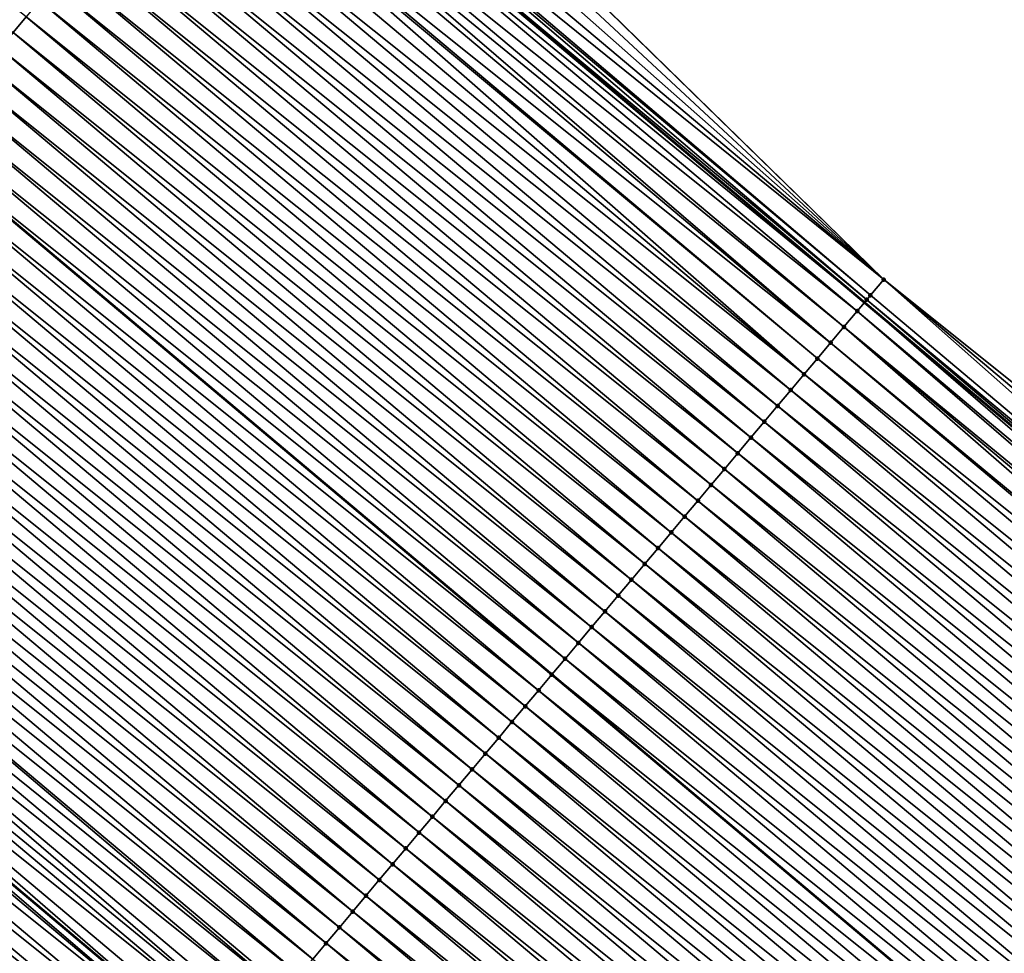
# Model space of a CAD drawing. Header units: feet. Extents: x 2007189 to 2022806, y 818621 to 837694.
# Tile 404 of 656: x 2017005 to 2017028, y 818911 to 818934. Entities that reach past the tile are written whole.
import ezdxf

# ---------------------------------------------------------------- set-up
doc = ezdxf.new("R2010")
doc.units = ezdxf.units.FT
doc.header["$MEASUREMENT"] = 0
for name, color, linetype, lineweight in [('EP_Travel Lane', 172, 'Continuous', 53), ('Road Shots', 141, 'Continuous', 100), ('Road X-Section', 40, 'Continuous', 13), ('STRIPING', 60, 'Continuous', 53)]:
    doc.layers.add(name, color=color, linetype=linetype, lineweight=lineweight)
doc.layers.add('I-77-MM17-21_SB-Surface-Border', color=7, linetype='Continuous')
doc.layers.add('I-77-MM17-21_SB-Surface-TIN', color=7, linetype='Continuous')

msp = doc.modelspace()

# ---------------------------------------------------------------- linework, layer by layer
at = {"layer": 'EP_Travel Lane'}
for points in [[(2016734.380056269, 819171.5816410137, 274.3019561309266), (2016749.65505463, 819158.6942299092, 274.5888565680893), (2016764.952011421, 819145.8127301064, 274.8540412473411), (2016780.24919519, 819132.9310391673, 275.095501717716), (2016795.546419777, 819120.0493138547, 275.3326984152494), (2016810.843294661, 819107.1678830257, 275.6064427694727), (2016826.140308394, 819094.2863352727, 275.865672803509), (2016841.437434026, 819081.4046932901, 276.1132194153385), (2016856.734659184, 819068.5229674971, 276.350354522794), (2016872.031767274, 819055.6413402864, 276.5997191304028), (2016887.328814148, 819042.7597646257, 276.8554896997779), (2016902.61822396, 819029.8883168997, 277.0957903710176), (2016917.924966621, 819017.0178879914, 277.3409258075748), (2016933.231830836, 819004.1473568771, 277.5682917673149), (2016948.538951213, 818991.2766103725, 277.7582244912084), (2016963.846316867, 818978.4056576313, 277.9123149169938), (2016979.153692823, 818965.5346962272, 278.0648903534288), (2016994.461046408, 818952.6637536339, 278.2207400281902), (2017009.768130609, 818939.7930375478, 278.4159691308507), (2017025.075442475, 818926.9221300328, 278.577906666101), (2017040.382905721, 818914.0510952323, 278.7177266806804), (2017055.672095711, 818901.2072486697, 278.841691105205), (2017071.0103465, 818888.3726488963, 278.9807868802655), (2017086.348633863, 818875.5380185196, 279.1001611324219)], [(2016733.999429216, 819140.1034043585, 274.1678343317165), (2016749.296424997, 819127.221880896, 274.4294133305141), (2016764.59372578, 819114.3401005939, 274.6591212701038), (2016779.89070353, 819101.4585923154, 274.9225861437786), (2016795.18778303, 819088.576998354, 275.1754161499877), (2016810.484822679, 819075.6954379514, 275.4324137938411), (2016825.782035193, 819062.8137319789, 275.6713380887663), (2016841.079173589, 819049.9320884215, 275.9180162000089), (2016856.376299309, 819037.0504555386, 276.1660225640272), (2016871.673332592, 819024.1689004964, 276.4236824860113), (2016886.982882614, 819011.2875277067, 276.6819348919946), (2016902.308022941, 818998.4390243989, 276.9303344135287), (2016917.633320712, 818985.5903890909, 277.155754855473), (2016932.95899216, 818972.7414404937, 277.3266247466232), (2016948.284831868, 818959.8923508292, 277.4729298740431), (2016963.610795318, 818947.0431574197, 277.6011788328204), (2016978.936536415, 818934.1941504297, 277.7618819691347), (2016994.26224747, 818921.3451686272, 277.9269635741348), (2017009.587746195, 818908.4963648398, 278.12305330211), (2017024.913461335, 818895.6473796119, 278.287547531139), (2017040.259477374, 818882.7864861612, 278.4217461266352), (2017055.598698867, 818869.9530697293, 278.5670416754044), (2017070.938029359, 818857.1195621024, 278.6535262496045), (2017086.277400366, 818844.286020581, 278.7181300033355)]]:
    msp.add_polyline3d(points, dxfattribs=at)
at = {"layer": 'I-77-MM17-21_SB-Surface-Border', "color": 3, "linetype": 'Continuous', "lineweight": -3}
msp.add_polyline3d([(2016734.553570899, 819171.7871374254, 274.2982413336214), (2016749.827811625, 819158.8992363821, 274.5862957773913), (2016765.686244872, 819146.6837108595, 274.8268820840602), (2016780.416064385, 819133.1290581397, 275.092997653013), (2016796.032614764, 819120.6261246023, 275.3180298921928), (2016811.648880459, 819108.1234309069, 275.5728208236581), (2016827.587508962, 819096.0029443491, 275.8056849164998), (2016841.914864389, 819081.9709663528, 276.091629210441), (2016857.209051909, 819069.0858257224, 276.3385874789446), (2016872.503199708, 819056.2007185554, 276.5896925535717), (2016887.797254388, 819043.3156898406, 276.8505400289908), (2016902.761911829, 819030.0591826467, 277.0942366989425), (2016918.068658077, 819017.1887507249, 277.3388480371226), (2016933.37552812, 819004.3182147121, 277.5653623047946), (2016948.682644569, 818991.4474715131, 277.755869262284), (2016964.311828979, 818978.9591840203, 277.9047523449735), (2016979.619272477, 818966.0881658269, 278.0474565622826), (2016995.248594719, 818953.5997624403, 278.1761907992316), (2017011.199279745, 818941.4944076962, 278.3663677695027), (2017025.540950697, 818927.4756597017, 278.5709130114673), (2017041.170315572, 818914.9872204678, 278.6934134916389), (2017056.457146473, 818902.1453214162, 278.8100806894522), (2017071.795391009, 818889.3107383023, 278.9555836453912), (2017086.491902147, 818875.709227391, 279.0983096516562)], dxfattribs=at)
at = {"layer": 'I-77-MM17-21_SB-Surface-TIN', "color": 128, "linetype": 'Continuous', "lineweight": -3}
for points in [[(2017004.442624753, 818933.4571435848, 278.2508174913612), (2017004.764331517, 818933.8399029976, 278.2619776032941), (2016989.135434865, 818946.3279485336, 278.0710398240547)], [(2017025.540950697, 818927.4756597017, 278.5709130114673), (2017011.199279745, 818941.4944076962, 278.3663677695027), (2017010.877388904, 818941.1118030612, 278.3821102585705)], [(2017025.540950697, 818927.4756597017, 278.5709130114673), (2017010.877388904, 818941.1118030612, 278.3821102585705), (2017010.555491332, 818940.7292040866, 278.3988365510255)], [(2017025.540950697, 818927.4756597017, 278.5709130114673), (2017010.555491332, 818940.7292040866, 278.3988365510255), (2017010.233605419, 818940.3465953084, 278.4138588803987)], [(2017025.540950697, 818927.4756597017, 278.5709130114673), (2017010.233605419, 818940.3465953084, 278.4138588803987), (2017009.975089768, 818940.0391974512, 278.41771968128)], [(2017025.219121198, 818927.0930034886, 278.5776908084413), (2017009.975089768, 818940.0391974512, 278.41771968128), (2017009.911797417, 818939.9639210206, 278.417494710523)], [(2017025.219121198, 818927.0930034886, 278.5776908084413), (2017025.540950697, 818927.4756597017, 278.5709130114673), (2017009.975089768, 818940.0391974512, 278.41771968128)], [(2017009.59003767, 818939.5812061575, 278.4140779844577), (2017025.075442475, 818926.9221300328, 278.577906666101), (2017009.768130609, 818939.7930375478, 278.4159691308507)], [(2017025.127550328, 818926.9841047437, 278.5781282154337), (2017009.911797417, 818939.9639210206, 278.417494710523), (2017009.768130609, 818939.7930375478, 278.4159691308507)], [(2017025.127550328, 818926.9841047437, 278.5781282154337), (2017009.768130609, 818939.7930375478, 278.4159691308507), (2017025.075442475, 818926.9221300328, 278.577906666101)], [(2017025.127550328, 818926.9841047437, 278.5781282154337), (2017025.219121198, 818927.0930034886, 278.5776908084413), (2017009.911797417, 818939.9639210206, 278.417494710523)], [(2017024.89734178, 818926.7103051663, 278.5771494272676), (2017009.59003767, 818939.5812061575, 278.4140779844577), (2017009.268273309, 818939.1984951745, 278.4113356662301)], [(2017024.89734178, 818926.7103051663, 278.5771494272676), (2017025.075442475, 818926.9221300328, 278.577906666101), (2017009.59003767, 818939.5812061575, 278.4140779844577)], [(2017024.575580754, 818926.327591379, 278.573920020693), (2017009.268273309, 818939.1984951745, 278.4113356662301), (2017009.085630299, 818938.9812218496, 278.4072448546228)], [(2017024.575580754, 818926.327591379, 278.573920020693), (2017024.89734178, 818926.7103051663, 278.5771494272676), (2017009.268273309, 818939.1984951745, 278.4113356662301)], [(2017024.25384265, 818925.9448583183, 278.5673405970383), (2017008.946550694, 818938.8157490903, 278.4024922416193), (2017008.624865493, 818938.4329715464, 278.388180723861)], [(2017024.25384265, 818925.9448583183, 278.5673405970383), (2017009.085630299, 818938.9812218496, 278.4072448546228), (2017008.946550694, 818938.8157490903, 278.4024922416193)], [(2017024.25384265, 818925.9448583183, 278.5673405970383), (2017024.575580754, 818926.327591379, 278.573920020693), (2017009.085630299, 818938.9812218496, 278.4072448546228)], [(2017023.61042023, 818925.1793469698, 278.5463206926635), (2017008.569148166, 818938.3666708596, 278.3855658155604), (2017008.30318511, 818938.0501899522, 278.3731651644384)], [(2017023.932126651, 818925.5621066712, 278.5575305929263), (2017008.624865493, 818938.4329715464, 278.388180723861), (2017008.569148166, 818938.3666708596, 278.3855658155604)], [(2017023.61042023, 818925.1793469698, 278.5463206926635), (2017023.932126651, 818925.5621066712, 278.5575305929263), (2017008.569148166, 818938.3666708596, 278.3855658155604)], [(2017023.932126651, 818925.5621066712, 278.5575305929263), (2017024.25384265, 818925.9448583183, 278.5673405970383), (2017008.624865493, 818938.4329715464, 278.388180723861)], [(2017023.61042023, 818925.1793469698, 278.5463206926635), (2017008.30318511, 818938.0501899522, 278.3731651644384), (2017007.981493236, 818937.6674180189, 278.3598288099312)], [(2017023.288714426, 818924.79658675, 278.535020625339), (2017007.981493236, 818937.6674180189, 278.3598288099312), (2017007.659790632, 818937.2846551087, 278.3480607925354)], [(2017023.288714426, 818924.79658675, 278.535020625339), (2017023.61042023, 818925.1793469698, 278.5463206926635), (2017007.981493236, 818937.6674180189, 278.3598288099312)], [(2017022.967001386, 818924.4138326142, 278.5247780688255), (2017007.659790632, 818937.2846551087, 278.3480607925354), (2017007.338080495, 818936.9018985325, 278.3373937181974)], [(2017022.967001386, 818924.4138326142, 278.5247780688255), (2017023.288714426, 818924.79658675, 278.535020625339), (2017007.659790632, 818937.2846551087, 278.3480607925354)], [(2017022.645284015, 818924.0310821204, 278.5151685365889), (2017007.338080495, 818936.9018985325, 278.3373937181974), (2017007.016366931, 818936.5191448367, 278.3272273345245)], [(2017022.645284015, 818924.0310821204, 278.5151685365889), (2017022.967001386, 818924.4138326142, 278.5247780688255), (2017007.338080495, 818936.9018985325, 278.3373937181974)], [(2017022.323565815, 818923.6483323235, 278.5056801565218), (2017007.016366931, 818936.5191448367, 278.3272273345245), (2017006.694645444, 818936.1363978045, 278.3182191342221)], [(2017022.323565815, 818923.6483323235, 278.5056801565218), (2017022.645284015, 818924.0310821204, 278.5151685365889), (2017007.016366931, 818936.5191448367, 278.3272273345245)], [(2017022.001847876, 818923.2655823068, 278.4961535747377), (2017006.694645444, 818936.1363978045, 278.3182191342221), (2017006.372927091, 818935.7536481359, 278.3087527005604)], [(2017022.001847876, 818923.2655823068, 278.4961535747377), (2017022.323565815, 818923.6483323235, 278.5056801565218), (2017006.694645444, 818936.1363978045, 278.3182191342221)], [(2017021.680129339, 818922.8828327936, 278.4867144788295), (2017006.372927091, 818935.7536481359, 278.3087527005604), (2017006.051212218, 818935.370895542, 278.2987778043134)], [(2017021.680129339, 818922.8828327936, 278.4867144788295), (2017022.001847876, 818923.2655823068, 278.4961535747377), (2017006.372927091, 818935.7536481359, 278.3087527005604)], [(2017021.358410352, 818922.5000836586, 278.4773411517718), (2017006.051212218, 818935.370895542, 278.2987778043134), (2017005.729490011, 818934.9881491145, 278.2898747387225)], [(2017021.358410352, 818922.5000836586, 278.4773411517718), (2017021.680129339, 818922.8828327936, 278.4867144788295), (2017006.051212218, 818935.370895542, 278.2987778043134)], [(2017021.03668799, 818922.1173373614, 278.4684610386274), (2017005.729490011, 818934.9881491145, 278.2898747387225), (2017005.407763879, 818934.6054059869, 278.2815452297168)], [(2017021.03668799, 818922.1173373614, 278.4684610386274), (2017021.358410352, 818922.5000836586, 278.4773411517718), (2017005.729490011, 818934.9881491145, 278.2898747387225)], [(2017020.714961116, 818921.7345948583, 278.460240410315), (2017005.407763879, 818934.6054059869, 278.2815452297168), (2017005.086042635, 818934.2226587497, 278.2725014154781)], [(2017020.714961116, 818921.7345948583, 278.460240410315), (2017021.03668799, 818922.1173373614, 278.4684610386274), (2017005.407763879, 818934.6054059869, 278.2815452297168)], [(2017020.393238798, 818921.3518485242, 278.4513538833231), (2017005.086042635, 818934.2226587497, 278.2725014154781), (2017004.764331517, 818933.8399029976, 278.2619776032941)], [(2017020.393238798, 818921.3518485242, 278.4513538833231), (2017020.714961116, 818921.7345948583, 278.460240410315), (2017005.086042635, 818934.2226587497, 278.2725014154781)], [(2017020.07152694, 818920.9690933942, 278.4409385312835), (2017004.764331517, 818933.8399029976, 278.2619776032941), (2017004.442624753, 818933.4571435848, 278.2508174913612)], [(2017020.07152694, 818920.9690933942, 278.4409385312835), (2017020.393238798, 818921.3518485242, 278.4513538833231), (2017004.764331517, 818933.8399029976, 278.2619776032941)], [(2017019.74981719, 818920.5863364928, 278.4302152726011), (2017004.442624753, 818933.4571435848, 278.2508174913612), (2017004.120915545, 818933.0743862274, 278.2400146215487)], [(2017019.74981719, 818920.5863364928, 278.4302152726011), (2017020.07152694, 818920.9690933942, 278.4409385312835), (2017004.442624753, 818933.4571435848, 278.2508174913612)], [(2017019.428103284, 818920.2035830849, 278.4200992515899), (2017004.120915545, 818933.0743862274, 278.2400146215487), (2017003.7991995, 818932.6916346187, 278.2302109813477)], [(2017019.428103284, 818920.2035830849, 278.4200992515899), (2017019.74981719, 818920.5863364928, 278.4302152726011), (2017004.120915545, 818933.0743862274, 278.2400146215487)], [(2017019.106379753, 818919.8208377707, 278.4113900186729), (2017003.7991995, 818932.6916346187, 278.2302109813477), (2017003.477479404, 818932.3088864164, 278.2209994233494)], [(2017019.106379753, 818919.8208377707, 278.4113900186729), (2017019.428103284, 818920.2035830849, 278.4200992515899), (2017003.7991995, 818932.6916346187, 278.2302109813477)], [(2017018.784652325, 818919.4380957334, 278.4032503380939), (2017003.477479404, 818932.3088864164, 278.2209994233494), (2017003.155760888, 818931.9261368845, 278.2115567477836)], [(2017018.784652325, 818919.4380957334, 278.4032503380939), (2017019.106379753, 818919.8208377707, 278.4113900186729), (2017003.477479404, 818932.3088864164, 278.2209994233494)], [(2017018.462928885, 818919.0553503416, 278.3945276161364), (2017003.155760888, 818931.9261368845, 278.2115567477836), (2017002.834049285, 818931.5433815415, 278.2011040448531)], [(2017018.462928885, 818919.0553503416, 278.3945276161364), (2017018.784652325, 818919.4380957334, 278.4032503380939), (2017003.155760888, 818931.9261368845, 278.2115567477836)], [(2017018.141216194, 818918.6725959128, 278.3842341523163), (2017002.834049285, 818931.5433815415, 278.2011040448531), (2017002.512347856, 818931.1606176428, 278.1891641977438)], [(2017018.141216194, 818918.6725959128, 278.3842341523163), (2017018.462928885, 818919.0553503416, 278.3945276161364), (2017002.834049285, 818931.5433815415, 278.2011040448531)], [(2017017.819510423, 818918.289835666, 278.372929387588), (2017002.512347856, 818931.1606176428, 278.1891641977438), (2017002.190648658, 818930.7778515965, 278.1768787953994)], [(2017017.819510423, 818918.289835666, 278.372929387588), (2017018.141216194, 818918.6725959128, 278.3842341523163), (2017002.512347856, 818931.1606176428, 278.1891641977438)], [(2017001.868942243, 818930.3950921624, 278.165687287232), (2017017.497807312, 818917.9070729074, 278.3612160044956), (2017002.190648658, 818930.7778515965, 278.1768787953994)], [(2017017.819510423, 818918.289835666, 278.372929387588), (2017002.190648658, 818930.7778515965, 278.1768787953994), (2017017.497807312, 818917.9070729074, 278.3612160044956)], [(2017017.176097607, 818917.5243162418, 278.3505058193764), (2017001.868942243, 818930.3950921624, 278.165687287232), (2017001.547222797, 818930.012343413, 278.1563806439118)], [(2017017.176097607, 818917.5243162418, 278.3505058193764), (2017017.497807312, 818917.9070729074, 278.3612160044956), (2017001.868942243, 818930.3950921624, 278.165687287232)], [(2017016.85437968, 818917.1415662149, 278.3409774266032), (2017001.547222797, 818930.012343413, 278.1563806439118), (2017001.225495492, 818929.6296012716, 278.1482225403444)], [(2017016.85437968, 818917.1415662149, 278.3409774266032), (2017017.176097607, 818917.5243162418, 278.3505058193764), (2017001.547222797, 818930.012343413, 278.1563806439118)], [(2017016.532655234, 818916.7588216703, 278.3324019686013), (2017001.225495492, 818929.6296012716, 278.1482225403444), (2017000.903771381, 818929.2468564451, 278.1395977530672)], [(2017016.532655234, 818916.7588216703, 278.3324019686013), (2017016.85437968, 818917.1415662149, 278.3409774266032), (2017001.225495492, 818929.6296012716, 278.1482225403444)], [(2017016.21092969, 818916.3760780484, 278.3239868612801), (2017000.903771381, 818929.2468564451, 278.1395977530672), (2017000.582053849, 818928.8641060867, 278.1300114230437)], [(2017016.21092969, 818916.3760780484, 278.3239868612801), (2017016.532655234, 818916.7588216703, 278.3324019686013), (2017000.903771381, 818929.2468564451, 278.1395977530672)], [(2017015.889206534, 818915.9933324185, 278.315222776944), (2017000.582053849, 818928.8641060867, 278.1300114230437), (2017000.260336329, 818928.4813557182, 278.1204233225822)], [(2017015.889206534, 818915.9933324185, 278.315222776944), (2017016.21092969, 818916.3760780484, 278.3239868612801), (2017000.582053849, 818928.8641060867, 278.1300114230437)], [(2017015.567484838, 818915.6105855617, 278.3062453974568), (2017000.260336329, 818928.4813557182, 278.1204233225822), (2016999.93861883, 818928.098605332, 278.1108321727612)], [(2017015.567484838, 818915.6105855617, 278.3062453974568), (2017015.889206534, 818915.9933324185, 278.315222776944), (2017000.260336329, 818928.4813557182, 278.1204233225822)], [(2017015.24576397, 818915.2278380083, 278.2971469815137), (2016999.93861883, 818928.098605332, 278.1108321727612), (2016999.616900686, 818927.7158554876, 278.1013351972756)], [(2017015.24576397, 818915.2278380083, 278.2971469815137), (2017015.567484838, 818915.6105855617, 278.3062453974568), (2016999.93861883, 818928.098605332, 278.1108321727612)], [(2017014.924042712, 818914.8450907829, 278.2881055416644), (2016999.616900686, 818927.7158554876, 278.1013351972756), (2016999.295183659, 818927.333104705, 278.0916751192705)], [(2017014.924042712, 818914.8450907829, 278.2881055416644), (2017015.24576397, 818915.2278380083, 278.2971469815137), (2016999.616900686, 818927.7158554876, 278.1013351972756)], [(2017040.526604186, 818914.2219520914, 278.7146257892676), (2017025.540950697, 818927.4756597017, 278.5709130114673), (2017025.219121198, 818927.0930034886, 278.5776908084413)], [(2017040.526604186, 818914.2219520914, 278.7146257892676), (2017040.848455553, 818914.6045899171, 278.7046518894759), (2017025.540950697, 818927.4756597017, 278.5709130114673)], [(2017040.848455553, 818914.6045899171, 278.7046518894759), (2017041.170315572, 818914.9872204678, 278.6934134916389), (2017025.540950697, 818927.4756597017, 278.5709130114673)], [(2017014.602321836, 818914.4623432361, 278.2790082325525), (2016999.295183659, 818927.333104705, 278.0916751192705), (2016998.97346618, 818926.9503543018, 278.0820810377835)], [(2017014.602321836, 818914.4623432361, 278.2790082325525), (2017014.924042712, 818914.8450907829, 278.2881055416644), (2016999.295183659, 818927.333104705, 278.0916751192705)], [(2017014.280600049, 818914.0795964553, 278.2700441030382), (2016998.97346618, 818926.9503543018, 278.0820810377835), (2016998.651749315, 818926.5676033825, 278.0723972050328)], [(2017014.280600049, 818914.0795964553, 278.2700441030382), (2017014.602321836, 818914.4623432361, 278.2790082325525), (2016998.97346618, 818926.9503543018, 278.0820810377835)], [(2017040.204773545, 818913.8392968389, 278.7215706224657), (2017025.075442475, 818926.9221300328, 278.577906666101), (2017024.89734178, 818926.7103051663, 278.5771494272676)], [(2017025.127550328, 818926.9841047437, 278.5781282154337), (2017025.075442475, 818926.9221300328, 278.577906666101), (2017040.382905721, 818914.0510952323, 278.7177266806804)], [(2017040.204773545, 818913.8392968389, 278.7215706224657), (2017040.382905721, 818914.0510952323, 278.7177266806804), (2017025.075442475, 818926.9221300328, 278.577906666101)], [(2017040.526604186, 818914.2219520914, 278.7146257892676), (2017025.219121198, 818927.0930034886, 278.5776908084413), (2017025.127550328, 818926.9841047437, 278.5781282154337)], [(2017040.526604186, 818914.2219520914, 278.7146257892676), (2017025.127550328, 818926.9841047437, 278.5781282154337), (2017040.382905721, 818914.0510952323, 278.7177266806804)], [(2017040.037909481, 818913.6408659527, 278.7229952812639), (2017024.89734178, 818926.7103051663, 278.5771494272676), (2017024.575580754, 818926.327591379, 278.573920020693)], [(2017040.037909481, 818913.6408659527, 278.7229952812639), (2017040.204773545, 818913.8392968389, 278.7215706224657), (2017024.89734178, 818926.7103051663, 278.5771494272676)], [(2017013.958877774, 818913.6968500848, 278.2611512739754), (2016998.651749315, 818926.5676033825, 278.0723972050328), (2016998.330034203, 818926.1848509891, 278.0624571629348)], [(2017013.958877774, 818913.6968500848, 278.2611512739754), (2017014.280600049, 818914.0795964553, 278.2700441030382), (2016998.651749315, 818926.5676033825, 278.0723972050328)], [(2017013.637156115, 818913.314103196, 278.2521683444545), (2016998.330034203, 818926.1848509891, 278.0624571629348), (2016998.008319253, 818925.8020984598, 278.0524935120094)], [(2017013.637156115, 818913.314103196, 278.2521683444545), (2017013.958877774, 818913.6968500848, 278.2611512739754), (2016998.330034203, 818926.1848509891, 278.0624571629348)], [(2017039.664128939, 818913.1962502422, 278.7172211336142), (2017024.575580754, 818926.327591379, 278.573920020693), (2017024.25384265, 818925.9448583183, 278.5673405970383)], [(2017039.664128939, 818913.1962502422, 278.7172211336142), (2017039.882988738, 818913.4566030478, 278.721816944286), (2017024.575580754, 818926.327591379, 278.573920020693)], [(2017039.882988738, 818913.4566030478, 278.721816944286), (2017040.037909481, 818913.6408659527, 278.7229952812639), (2017024.575580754, 818926.327591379, 278.573920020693)], [(2017039.561257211, 818913.0738644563, 278.7142763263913), (2017024.25384265, 818925.9448583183, 278.5673405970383), (2017023.932126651, 818925.5621066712, 278.5575305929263)], [(2017039.561257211, 818913.0738644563, 278.7142763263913), (2017039.664128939, 818913.1962502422, 278.7172211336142), (2017024.25384265, 818925.9448583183, 278.5673405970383)], [(2017013.31543493, 818912.931355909, 278.243116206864), (2016998.008319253, 818925.8020984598, 278.0524935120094), (2016997.686605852, 818925.4193446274, 278.0423033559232)], [(2017013.31543493, 818912.931355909, 278.243116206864), (2017013.637156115, 818913.314103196, 278.2521683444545), (2016998.008319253, 818925.8020984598, 278.0524935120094)], [(2017039.239552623, 818912.6911032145, 278.7027987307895), (2017023.932126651, 818925.5621066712, 278.5575305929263), (2017023.61042023, 818925.1793469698, 278.5463206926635)], [(2017039.239552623, 818912.6911032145, 278.7027987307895), (2017039.561257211, 818913.0738644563, 278.7142763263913), (2017023.932126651, 818925.5621066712, 278.5575305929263)], [(2017012.993715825, 818912.5486068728, 278.2337600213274), (2016997.686605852, 818925.4193446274, 278.0423033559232), (2016997.364891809, 818925.0365913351, 278.0322070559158)], [(2017012.993715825, 818912.5486068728, 278.2337600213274), (2017013.31543493, 818912.931355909, 278.243116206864), (2016997.686605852, 818925.4193446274, 278.0423033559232)], [(2017012.671997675, 818912.1658570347, 278.2242644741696), (2016997.364891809, 818925.0365913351, 278.0322070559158), (2016997.043177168, 818924.6538385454, 278.0221981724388)], [(2017012.671997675, 818912.1658570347, 278.2242644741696), (2017012.993715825, 818912.5486068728, 278.2337600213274), (2016997.364891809, 818925.0365913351, 278.0322070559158)], [(2017038.917851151, 818912.3083393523, 278.6908656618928), (2017023.61042023, 818925.1793469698, 278.5463206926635), (2017023.288714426, 818924.79658675, 278.535020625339)], [(2017038.917851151, 818912.3083393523, 278.6908656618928), (2017039.239552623, 818912.6911032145, 278.7027987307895), (2017023.61042023, 818925.1793469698, 278.5463206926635)], [(2017038.596148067, 818911.9255768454, 278.6791682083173), (2017023.288714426, 818924.79658675, 278.535020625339), (2017022.967001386, 818924.4138326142, 278.5247780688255)], [(2017038.596148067, 818911.9255768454, 278.6791682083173), (2017038.917851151, 818912.3083393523, 278.6908656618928), (2017023.288714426, 818924.79658675, 278.535020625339)], [(2017012.35027835, 818911.7831081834, 278.2149404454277), (2016997.043177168, 818924.6538385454, 278.0221981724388), (2016996.72146179, 818924.2710863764, 278.0122971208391)], [(2017012.35027835, 818911.7831081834, 278.2149404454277), (2017012.671997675, 818912.1658570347, 278.2242644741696), (2016997.043177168, 818924.6538385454, 278.0221981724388)], [(2017012.028557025, 818911.4003610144, 278.2059088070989), (2016996.72146179, 818924.2710863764, 278.0122971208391), (2016996.399744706, 818923.8883356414, 278.0026453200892)], [(2017012.028557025, 818911.4003610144, 278.2059088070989), (2017012.35027835, 818911.7831081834, 278.2149404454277), (2016996.72146179, 818924.2710863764, 278.0122971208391)], [(2017038.274438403, 818911.5428198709, 278.6684323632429), (2017022.967001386, 818924.4138326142, 278.5247780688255), (2017022.645284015, 818924.0310821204, 278.5151685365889)], [(2017038.274438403, 818911.5428198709, 278.6684323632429), (2017038.596148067, 818911.9255768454, 278.6791682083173), (2017022.967001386, 818924.4138326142, 278.5247780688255)], [(2017037.95272153, 818911.1600689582, 278.6587501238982), (2017022.645284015, 818924.0310821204, 278.5151685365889), (2017022.323565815, 818923.6483323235, 278.5056801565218)], [(2017037.95272153, 818911.1600689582, 278.6587501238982), (2017038.274438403, 818911.5428198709, 278.6684323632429), (2017022.645284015, 818924.0310821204, 278.5151685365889)], [(2017011.706832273, 818911.0176167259, 278.1973778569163), (2016996.399744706, 818923.8883356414, 278.0026453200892), (2016996.078024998, 818923.5055871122, 277.993376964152)], [(2017011.706832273, 818911.0176167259, 278.1973778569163), (2017012.028557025, 818911.4003610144, 278.2059088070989), (2016996.399744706, 818923.8883356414, 278.0026453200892)], [(2017037.631001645, 818910.7773205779, 278.6495080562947), (2017022.323565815, 818923.6483323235, 278.5056801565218), (2017022.001847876, 818923.2655823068, 278.4961535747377)], [(2017037.631001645, 818910.7773205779, 278.6495080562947), (2017037.95272153, 818911.1600689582, 278.6587501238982), (2017022.323565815, 818923.6483323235, 278.5056801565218)], [(2017011.385105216, 818910.634874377, 278.1891840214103), (2016996.078024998, 818923.5055871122, 277.993376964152), (2016995.756305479, 818923.1228384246, 277.9840810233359)], [(2017011.385105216, 818910.634874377, 278.1891840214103), (2017011.706832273, 818911.0176167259, 278.1973778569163), (2016996.078024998, 818923.5055871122, 277.993376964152)], [(2017011.011420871, 818910.1903070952, 278.178660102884), (2016995.756305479, 818923.1228384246, 277.9840810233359), (2016995.434589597, 818922.7400866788, 277.9742535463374)], [(2017011.011420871, 818910.1903070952, 278.178660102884), (2017011.063383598, 818910.2521274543, 278.1801951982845), (2016995.756305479, 818923.1228384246, 277.9840810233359)], [(2017011.063383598, 818910.2521274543, 278.1801951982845), (2017011.385105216, 818910.634874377, 278.1891840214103), (2016995.756305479, 818923.1228384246, 277.9840810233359)], [(2017037.309281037, 818910.3945728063, 278.6403717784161), (2017022.001847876, 818923.2655823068, 278.4961535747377), (2017021.680129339, 818922.8828327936, 278.4867144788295)], [(2017037.309281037, 818910.3945728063, 278.6403717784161), (2017037.631001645, 818910.7773205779, 278.6495080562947), (2017022.001847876, 818923.2655823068, 278.4961535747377)], [(2017036.987561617, 818910.0118240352, 278.631061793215), (2017021.680129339, 818922.8828327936, 278.4867144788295), (2017021.358410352, 818922.5000836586, 278.4773411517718)], [(2017036.987561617, 818910.0118240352, 278.631061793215), (2017037.309281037, 818910.3945728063, 278.6403717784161), (2017021.680129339, 818922.8828327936, 278.4867144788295)], [(2017010.741670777, 818909.8693731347, 278.1699207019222), (2016995.434589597, 818922.7400866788, 277.9742535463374), (2016995.112884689, 818922.3573257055, 277.962822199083)], [(2017010.741670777, 818909.8693731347, 278.1699207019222), (2017011.011420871, 818910.1903070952, 278.178660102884), (2016995.434589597, 818922.7400866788, 277.9742535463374)], [(2017010.268684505, 818909.3066000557, 278.1517322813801), (2016995.112884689, 818922.3573257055, 277.962822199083), (2016994.79118921, 818921.9745568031, 277.9500126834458)], [(2017010.268684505, 818909.3066000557, 278.1517322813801), (2017010.419969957, 818909.4866087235, 278.157892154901), (2016995.112884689, 818922.3573257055, 277.962822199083)], [(2017010.419969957, 818909.4866087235, 278.157892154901), (2017010.741670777, 818909.8693731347, 278.1699207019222), (2016995.112884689, 818922.3573257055, 277.962822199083)], [(2017036.665840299, 818909.6290768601, 278.6220292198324), (2017021.358410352, 818922.5000836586, 278.4773411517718), (2017021.03668799, 818922.1173373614, 278.4684610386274)], [(2017036.665840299, 818909.6290768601, 278.6220292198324), (2017036.987561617, 818910.0118240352, 278.631061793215), (2017021.358410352, 818922.5000836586, 278.4773411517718)], [(2017036.344120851, 818909.2463281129, 278.6127233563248), (2017021.03668799, 818922.1173373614, 278.4684610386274), (2017020.714961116, 818921.7345948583, 278.460240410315)], [(2017036.344120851, 818909.2463281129, 278.6127233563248), (2017036.665840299, 818909.6290768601, 278.6220292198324), (2017021.03668799, 818922.1173373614, 278.4684610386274)], [(2017010.098277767, 818909.1038370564, 278.1446023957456), (2016994.79118921, 818921.9745568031, 277.9500126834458), (2016994.469498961, 818921.5917835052, 277.9364391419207)], [(2017010.098277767, 818909.1038370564, 278.1446023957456), (2017010.268684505, 818909.3066000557, 278.1517322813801), (2016994.79118921, 818921.9745568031, 277.9500126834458)], [(2017036.0224048, 818908.863576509, 278.602920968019), (2017020.714961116, 818921.7345948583, 278.460240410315), (2017020.393238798, 818921.3518485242, 278.4513538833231)], [(2017036.0224048, 818908.863576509, 278.602920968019), (2017036.344120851, 818909.2463281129, 278.6127233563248), (2017020.714961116, 818921.7345948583, 278.460240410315)], [(2016994.469498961, 818921.5917835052, 277.9364391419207), (2016994.26224747, 818921.3451686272, 277.9269635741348), (2017009.587746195, 818908.4963648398, 278.12305330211)], [(2017009.776586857, 818908.7210643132, 278.1311256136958), (2016994.469498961, 818921.5917835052, 277.9364391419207), (2017009.587746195, 818908.4963648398, 278.12305330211)], [(2017009.776586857, 818908.7210643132, 278.1311256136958), (2017010.098277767, 818909.1038370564, 278.1446023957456), (2016994.469498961, 818921.5917835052, 277.9364391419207)], [(2017009.454897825, 818908.3382899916, 278.1173744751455), (2016994.147816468, 818921.209003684, 277.9217317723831), (2016993.82613742, 818920.8262209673, 277.906521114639)], [(2017009.454897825, 818908.3382899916, 278.1173744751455), (2016994.26224747, 818921.3451686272, 277.9269635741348), (2016994.147816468, 818921.209003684, 277.9217317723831)], [(2017009.454897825, 818908.3382899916, 278.1173744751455), (2017009.587746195, 818908.4963648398, 278.12305330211), (2016994.26224747, 818921.3451686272, 277.9269635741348)], [(2017035.700690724, 818908.4808232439, 278.5928298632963), (2017020.393238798, 818921.3518485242, 278.4513538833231), (2017020.07152694, 818920.9690933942, 278.4409385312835)], [(2017035.700690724, 818908.4808232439, 278.5928298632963), (2017036.0224048, 818908.863576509, 278.602920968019), (2017020.393238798, 818921.3518485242, 278.4513538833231)], [(2017035.378975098, 818908.0980712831, 278.5829654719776), (2017020.07152694, 818920.9690933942, 278.4409385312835), (2017019.74981719, 818920.5863364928, 278.4302152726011)], [(2017035.378975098, 818908.0980712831, 278.5829654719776), (2017035.700690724, 818908.4808232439, 278.5928298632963), (2017020.07152694, 818920.9690933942, 278.4409385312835)], [(2017009.133210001, 818907.9555146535, 278.1034466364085), (2016993.82613742, 818920.8262209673, 277.906521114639), (2016993.504461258, 818920.4434358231, 277.8908885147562)], [(2017009.133210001, 818907.9555146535, 278.1034466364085), (2017009.454897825, 818908.3382899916, 278.1173744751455), (2016993.82613742, 818920.8262209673, 277.906521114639)], [(2017008.811525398, 818907.5727366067, 278.0890480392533), (2016993.504461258, 818920.4434358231, 277.8908885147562), (2016993.182789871, 818920.0606466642, 277.8745581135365)], [(2017008.811525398, 818907.5727366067, 278.0890480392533), (2017009.133210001, 818907.9555146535, 278.1034466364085), (2016993.504461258, 818920.4434358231, 277.8908885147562)], [(2017035.057257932, 818907.7153206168, 278.5733260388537), (2017019.74981719, 818920.5863364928, 278.4302152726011), (2017019.428103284, 818920.2035830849, 278.4200992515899)], [(2017035.057257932, 818907.7153206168, 278.5733260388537), (2017035.378975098, 818908.0980712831, 278.5829654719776), (2017019.74981719, 818920.5863364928, 278.4302152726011)], [(2017034.735536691, 818907.3325733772, 278.5642822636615), (2017019.428103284, 818920.2035830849, 278.4200992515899), (2017019.106379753, 818919.8208377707, 278.4113900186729)], [(2017034.735536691, 818907.3325733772, 278.5642822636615), (2017035.057257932, 818907.7153206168, 278.5733260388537), (2017019.428103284, 818920.2035830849, 278.4200992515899)], [(2017008.489843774, 818907.1899560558, 278.0742141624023), (2016993.182789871, 818920.0606466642, 277.8745581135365), (2016992.861124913, 818919.6778521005, 277.8572882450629)], [(2017008.489843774, 818907.1899560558, 278.0742141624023), (2017008.811525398, 818907.5727366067, 278.0890480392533), (2016993.182789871, 818920.0606466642, 277.8745581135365)], [(2017034.413812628, 818906.9498285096, 278.5556507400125), (2017019.106379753, 818919.8208377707, 278.4113900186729), (2017018.784652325, 818919.4380957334, 278.4032503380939)], [(2017034.413812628, 818906.9498285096, 278.5556507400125), (2017034.735536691, 818907.3325733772, 278.5642822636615), (2017019.106379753, 818919.8208377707, 278.4113900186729)], [(2017008.168167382, 818906.8071711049, 278.0586154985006), (2016992.861124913, 818919.6778521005, 277.8572882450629), (2016992.53946373, 818919.2950543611, 277.8394664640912)], [(2017008.168167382, 818906.8071711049, 278.0586154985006), (2017008.489843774, 818907.1899560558, 278.0742141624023), (2016992.861124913, 818919.6778521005, 277.8572882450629)], [(2017007.846496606, 818906.4243814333, 278.0421962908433), (2016992.53946373, 818919.2950543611, 277.8394664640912), (2016992.481850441, 818919.2264905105, 277.8362537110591)], [(2017007.846496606, 818906.4243814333, 278.0421962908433), (2017008.168167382, 818906.8071711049, 278.0586154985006), (2016992.53946373, 818919.2950543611, 277.8394664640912)], [(2017034.092086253, 818906.5670855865, 278.5473571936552), (2017018.784652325, 818919.4380957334, 278.4032503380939), (2017018.462928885, 818919.0553503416, 278.3945276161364)], [(2017034.092086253, 818906.5670855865, 278.5473571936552), (2017034.413812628, 818906.9498285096, 278.5556507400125), (2017018.784652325, 818919.4380957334, 278.4032503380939)], [(2017007.420183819, 818905.9170554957, 278.0195860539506), (2017007.524829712, 818906.0415884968, 278.0252096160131), (2016992.481850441, 818919.2264905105, 277.8362537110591)], [(2017007.524829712, 818906.0415884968, 278.0252096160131), (2017007.846496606, 818906.4243814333, 278.0421962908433), (2016992.481850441, 818919.2264905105, 277.8362537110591)], [(2017033.770363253, 818906.1843398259, 278.5385704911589), (2017018.462928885, 818919.0553503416, 278.3945276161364), (2017018.141216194, 818918.6725959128, 278.3842341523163)], [(2017033.770363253, 818906.1843398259, 278.5385704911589), (2017034.092086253, 818906.5670855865, 278.5473571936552), (2017018.462928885, 818919.0553503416, 278.3945276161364)], [(2017033.448642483, 818905.80159219, 278.5294577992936), (2017018.141216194, 818918.6725959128, 278.3842341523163), (2017017.819510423, 818918.289835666, 278.372929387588)], [(2017033.448642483, 818905.80159219, 278.5294577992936), (2017033.770363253, 818906.1843398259, 278.5385704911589), (2017018.141216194, 818918.6725959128, 278.3842341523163)], [(2017033.126924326, 818905.4188423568, 278.5199631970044), (2017017.819510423, 818918.289835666, 278.372929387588), (2017017.497807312, 818917.9070729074, 278.3612160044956)], [(2017033.126924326, 818905.4188423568, 278.5199631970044), (2017033.448642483, 818905.80159219, 278.5294577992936), (2017017.819510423, 818918.289835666, 278.372929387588)], [(2017017.176097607, 818917.5243162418, 278.3505058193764), (2017032.805205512, 818905.0360927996, 278.5105447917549), (2017017.497807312, 818917.9070729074, 278.3612160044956)], [(2017033.126924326, 818905.4188423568, 278.5199631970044), (2017017.497807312, 818917.9070729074, 278.3612160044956), (2017032.805205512, 818905.0360927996, 278.5105447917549)], [(2017032.483481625, 818904.6533480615, 278.5019075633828), (2017017.176097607, 818917.5243162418, 278.3505058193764), (2017016.85437968, 818917.1415662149, 278.3409774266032)], [(2017032.483481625, 818904.6533480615, 278.5019075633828), (2017032.805205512, 818905.0360927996, 278.5105447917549), (2017017.176097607, 818917.5243162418, 278.3505058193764)], [(2017032.161754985, 818904.2706053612, 278.4936527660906), (2017016.85437968, 818917.1415662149, 278.3409774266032), (2017016.532655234, 818916.7588216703, 278.3324019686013)], [(2017032.161754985, 818904.2706053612, 278.4936527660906), (2017032.483481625, 818904.6533480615, 278.5019075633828), (2017016.85437968, 818917.1415662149, 278.3409774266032)], [(2017031.84002602, 818903.8878646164, 278.4857378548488), (2017016.532655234, 818916.7588216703, 278.3324019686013), (2017016.21092969, 818916.3760780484, 278.3239868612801)], [(2017031.84002602, 818903.8878646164, 278.4857378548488), (2017032.161754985, 818904.2706053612, 278.4936527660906), (2017016.532655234, 818916.7588216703, 278.3324019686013)], [(2017031.518299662, 818903.5051216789, 278.4774418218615), (2017016.21092969, 818916.3760780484, 278.3239868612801), (2017015.889206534, 818915.9933324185, 278.315222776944)], [(2017031.518299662, 818903.5051216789, 278.4774418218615), (2017031.84002602, 818903.8878646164, 278.4857378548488), (2017016.21092969, 818916.3760780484, 278.3239868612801)], [(2017031.196575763, 818903.1223766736, 278.4687863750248), (2017015.889206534, 818915.9933324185, 278.315222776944), (2017015.567484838, 818915.6105855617, 278.3062453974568)], [(2017031.196575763, 818903.1223766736, 278.4687863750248), (2017031.518299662, 818903.5051216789, 278.4774418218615), (2017015.889206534, 818915.9933324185, 278.315222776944)], [(2017030.874850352, 818902.7396329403, 278.4603519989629), (2017015.567484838, 818915.6105855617, 278.3062453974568), (2017015.24576397, 818915.2278380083, 278.2971469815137)], [(2017030.874850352, 818902.7396329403, 278.4603519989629), (2017031.196575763, 818903.1223766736, 278.4687863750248), (2017015.567484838, 818915.6105855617, 278.3062453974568)], [(2017030.553125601, 818902.3568886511, 278.4518210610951), (2017015.24576397, 818915.2278380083, 278.2971469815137), (2017014.924042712, 818914.8450907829, 278.2881055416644)], [(2017030.553125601, 818902.3568886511, 278.4518210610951), (2017030.874850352, 818902.7396329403, 278.4603519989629), (2017015.24576397, 818915.2278380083, 278.2971469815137)], [(2017030.231400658, 818901.9741445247, 278.4433183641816), (2017014.924042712, 818914.8450907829, 278.2881055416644), (2017014.602321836, 818914.4623432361, 278.2790082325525)], [(2017030.231400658, 818901.9741445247, 278.4433183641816), (2017030.553125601, 818902.3568886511, 278.4518210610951), (2017014.924042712, 818914.8450907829, 278.2881055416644)], [(2017029.909675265, 818901.5914007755, 278.4348812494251), (2017014.602321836, 818914.4623432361, 278.2790082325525), (2017014.280600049, 818914.0795964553, 278.2700441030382)], [(2017029.909675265, 818901.5914007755, 278.4348812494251), (2017030.231400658, 818901.9741445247, 278.4433183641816), (2017014.602321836, 818914.4623432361, 278.2790082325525)], [(2017029.587951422, 818901.2086557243, 278.4262178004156), (2017014.280600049, 818914.0795964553, 278.2700441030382), (2017013.958877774, 818913.6968500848, 278.2611512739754)], [(2017029.587951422, 818901.2086557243, 278.4262178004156), (2017029.909675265, 818901.5914007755, 278.4348812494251), (2017014.280600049, 818914.0795964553, 278.2700441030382)], [(2017029.266228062, 818900.8259102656, 278.4174835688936), (2017013.958877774, 818913.6968500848, 278.2611512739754), (2017013.637156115, 818913.314103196, 278.2521683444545)], [(2017029.266228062, 818900.8259102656, 278.4174835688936), (2017029.587951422, 818901.2086557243, 278.4262178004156), (2017013.958877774, 818913.6968500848, 278.2611512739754)], [(2017028.944505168, 818900.4431644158, 278.408681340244), (2017013.637156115, 818913.314103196, 278.2521683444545), (2017013.31543493, 818912.931355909, 278.243116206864)], [(2017028.944505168, 818900.4431644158, 278.408681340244), (2017029.266228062, 818900.8259102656, 278.4174835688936), (2017013.637156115, 818913.314103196, 278.2521683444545)], [(2017028.622784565, 818900.0604166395, 278.3995442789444), (2017013.31543493, 818912.931355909, 278.243116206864), (2017012.993715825, 818912.5486068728, 278.2337600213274)], [(2017028.622784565, 818900.0604166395, 278.3995442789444), (2017028.944505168, 818900.4431644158, 278.408681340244), (2017013.31543493, 818912.931355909, 278.243116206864)], [(2017028.301064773, 818899.6776681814, 278.3902886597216), (2017012.993715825, 818912.5486068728, 278.2337600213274), (2017012.671997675, 818912.1658570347, 278.2242644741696)], [(2017028.301064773, 818899.6776681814, 278.3902886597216), (2017028.622784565, 818900.0604166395, 278.3995442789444), (2017012.993715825, 818912.5486068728, 278.2337600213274)], [(2017027.979346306, 818899.2949186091, 278.3808393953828), (2017012.671997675, 818912.1658570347, 278.2242644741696), (2017012.35027835, 818911.7831081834, 278.2149404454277)], [(2017027.979346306, 818899.2949186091, 278.3808393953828), (2017028.301064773, 818899.6776681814, 278.3902886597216), (2017012.671997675, 818912.1658570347, 278.2242644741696)], [(2017027.657628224, 818898.9121687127, 278.3713338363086), (2017012.35027835, 818911.7831081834, 278.2149404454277), (2017012.028557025, 818911.4003610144, 278.2059088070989)], [(2017027.657628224, 818898.9121687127, 278.3713338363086), (2017027.979346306, 818899.2949186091, 278.3808393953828), (2017012.35027835, 818911.7831081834, 278.2149404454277)], [(2017027.335906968, 818898.5294214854, 278.362292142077), (2017012.028557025, 818911.4003610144, 278.2059088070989), (2017011.706832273, 818911.0176167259, 278.1973778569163)], [(2017027.335906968, 818898.5294214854, 278.362292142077), (2017027.657628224, 818898.9121687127, 278.3713338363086), (2017012.028557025, 818911.4003610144, 278.2059088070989)]]:
    msp.add_3dface(points, dxfattribs=at)
at = {"layer": 'Road Shots', "lineweight": 100}
for p in [(2017025.540950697, 818927.4756597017, 278.5709130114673), (2017025.127550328, 818926.9841047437, 278.5781282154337), (2017025.219121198, 818927.0930034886, 278.5776908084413), (2017024.89734178, 818926.7103051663, 278.5771494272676), (2017024.575580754, 818926.327591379, 278.573920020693), (2017024.25384265, 818925.9448583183, 278.5673405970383), (2017023.932126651, 818925.5621066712, 278.5575305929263), (2017023.61042023, 818925.1793469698, 278.5463206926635), (2017023.288714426, 818924.79658675, 278.535020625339), (2017022.967001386, 818924.4138326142, 278.5247780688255), (2017022.645284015, 818924.0310821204, 278.5151685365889), (2017022.323565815, 818923.6483323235, 278.5056801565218), (2017022.001847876, 818923.2655823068, 278.4961535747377), (2017021.680129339, 818922.8828327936, 278.4867144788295), (2017021.358410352, 818922.5000836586, 278.4773411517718), (2017021.03668799, 818922.1173373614, 278.4684610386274), (2017020.714961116, 818921.7345948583, 278.460240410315), (2017020.393238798, 818921.3518485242, 278.4513538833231), (2017020.07152694, 818920.9690933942, 278.4409385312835), (2017019.74981719, 818920.5863364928, 278.4302152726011), (2017019.428103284, 818920.2035830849, 278.4200992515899), (2017019.106379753, 818919.8208377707, 278.4113900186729), (2017018.784652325, 818919.4380957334, 278.4032503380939), (2017018.462928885, 818919.0553503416, 278.3945276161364), (2017018.141216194, 818918.6725959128, 278.3842341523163), (2017017.819510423, 818918.289835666, 278.372929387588), (2017017.497807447, 818917.9070730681, 278.3612160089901), (2017017.176097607, 818917.5243162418, 278.3505058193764), (2017016.85437968, 818917.1415662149, 278.3409774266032), (2017016.532655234, 818916.7588216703, 278.3324019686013), (2017016.21092969, 818916.3760780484, 278.3239868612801), (2017015.889206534, 818915.9933324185, 278.315222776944), (2017015.567484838, 818915.6105855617, 278.3062453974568), (2017015.24576397, 818915.2278380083, 278.2971469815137), (2017014.924042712, 818914.8450907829, 278.2881055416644), (2017014.602321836, 818914.4623432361, 278.2790082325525), (2017014.280600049, 818914.0795964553, 278.2700441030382), (2017013.958877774, 818913.6968500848, 278.2611512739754), (2017013.637156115, 818913.314103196, 278.2521683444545), (2017013.31543493, 818912.931355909, 278.243116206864), (2017012.993715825, 818912.5486068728, 278.2337600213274), (2017012.671997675, 818912.1658570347, 278.2242644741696), (2017012.35027835, 818911.7831081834, 278.2149404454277), (2017012.028557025, 818911.4003610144, 278.2059088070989)]:
    msp.add_point(p, dxfattribs=at)
at = {"layer": 'Road X-Section', "extrusion": (0.7653598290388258, -0.6435405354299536, 0.008939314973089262), "elevation": 1016719.787257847, "flags": 128}
msp.add_lwpolyline([(1924890.301135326, -8810.764096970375), (1924889.801135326, -8810.748353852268), (1924889.301135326, -8810.731626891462), (1924888.801135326, -8810.716603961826), (1924888.399484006, -8810.712743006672), (1924888.301135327, -8810.712967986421), (1924887.801135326, -8810.716384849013), (1924887.301135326, -8810.719127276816), (1924887.017293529, -8810.723218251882), (1924886.801135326, -8810.727971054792), (1924886.301135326, -8810.742283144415), (1924886.214531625, -8810.744898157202), (1924885.801135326, -8810.75729930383), (1924885.301135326, -8810.770636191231), (1924884.801135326, -8810.782404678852), (1924884.301135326, -8810.793072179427), (1924883.801135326, -8810.803238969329), (1924883.301135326, -8810.81224752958), (1924882.801135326, -8810.821714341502), (1924882.301135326, -8810.831689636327), (1924881.801135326, -8810.840593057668), (1924881.301135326, -8810.848922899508), (1924880.801135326, -8810.85796707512), (1924880.301135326, -8810.868491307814), (1924879.801135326, -8810.879651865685), (1924879.301135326, -8810.890455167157), (1924878.801135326, -8810.900259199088), (1924878.301135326, -8810.909471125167), (1924877.801135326, -8810.918914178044), (1924877.301135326, -8810.929367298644), (1924876.801135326, -8810.941307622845), (1924876.301135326, -8810.953593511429), (1924875.801135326, -8810.964785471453), (1924875.301135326, -8810.974092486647), (1924874.801135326, -8810.982250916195), (1924874.301135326, -8810.990876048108), (1924873.801135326, -8811.000462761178), (1924873.301135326, -8811.010051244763), (1924872.801135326, -8811.019642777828), (1924872.301135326, -8811.02914013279), (1924871.801135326, -8811.038800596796), (1924871.301135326, -8811.048395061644), (1924870.801135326, -8811.05807928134), (1924870.301135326, -8811.068019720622), (1924869.801135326, -8811.07798376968), (1924869.301135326, -8811.088174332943), (1924868.801135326, -8811.098271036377), (1924868.301135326, -8811.108280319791), (1924867.801135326, -8811.11818176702), (1924867.301135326, -8811.127833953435), (1924866.801135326, -8811.137102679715), (1924866.301135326, -8811.146398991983), (1924865.801135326, -8811.156226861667), (1924865.301135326, -8811.167658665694), (1924864.801135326, -8811.180468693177), (1924864.301135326, -8811.194042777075), (1924863.801135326, -8811.20875073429), (1924863.301135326, -8811.223961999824), (1924862.801135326, -8811.239595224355), (1924862.301135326, -8811.255926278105), (1924861.801135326, -8811.27319683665), (1924861.301135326, -8811.291019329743), (1924861.211579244, -8811.294232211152)], dxfattribs=at)
at = {"layer": 'Road X-Section', "extrusion": (0.7653598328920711, -0.6435405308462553, 0.008939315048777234), "elevation": 1016739.798783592, "flags": 128}
msp.add_lwpolyline([(1924888.795046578, -8810.738516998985), (1924888.295046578, -8810.731738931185), (1924888.152764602, -8810.731301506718), (1924887.795046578, -8810.73228033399), (1924887.295046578, -8810.7355098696), (1924886.795046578, -8810.742089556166), (1924886.295046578, -8810.751899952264), (1924885.795046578, -8810.763110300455), (1924885.295046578, -8810.774410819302), (1924884.795046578, -8810.78465378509), (1924884.295046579, -8810.794263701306), (1924883.795046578, -8810.80375246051), (1924883.295046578, -8810.813279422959), (1924882.795046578, -8810.822718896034), (1924882.295046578, -8810.832092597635), (1924881.795046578, -8810.84097306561), (1924881.295046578, -8810.849194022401), (1924880.795046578, -8810.858080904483), (1924880.295046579, -8810.868496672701), (1924879.795046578, -8810.879220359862), (1924879.295046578, -8810.889336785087), (1924878.795046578, -8810.898046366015), (1924878.295046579, -8810.906186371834), (1924877.795046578, -8810.91490944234), (1924877.295046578, -8810.925203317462), (1924876.795046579, -8810.936508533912), (1924876.295046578, -8810.948222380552), (1924875.795046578, -8810.958932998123), (1924875.295046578, -8810.968461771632), (1924874.795046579, -8810.977037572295), (1924874.295046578, -8810.985453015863), (1924873.795046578, -8810.9942174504), (1924873.295046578, -8811.003195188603), (1924872.795046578, -8811.012293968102), (1924872.295046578, -8811.021335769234), (1924871.795046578, -8811.030433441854), (1924871.295046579, -8811.03939792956), (1924870.795046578, -8811.048291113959), (1924870.295046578, -8811.057274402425), (1924869.795046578, -8811.066326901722), (1924869.295046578, -8811.075683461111), (1924868.795046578, -8811.085179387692), (1924868.295046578, -8811.094503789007), (1924867.795046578, -8811.10353578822), (1924867.295046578, -8811.11206707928), (1924866.795046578, -8811.120261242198), (1924866.295046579, -8811.129250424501), (1924866.214288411, -8811.13078558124), (1924865.795046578, -8811.139525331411), (1924865.295046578, -8811.15155435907), (1924865.059907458, -8811.157714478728), (1924864.795046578, -8811.164844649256), (1924864.295046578, -8811.178321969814), (1924863.795046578, -8811.19207365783), (1924863.295046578, -8811.206002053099), (1924862.795046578, -8811.220401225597), (1924862.295046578, -8811.235235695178), (1924861.795046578, -8811.250834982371), (1924861.295046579, -8811.267254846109), (1924860.795046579, -8811.284242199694), (1924860.632383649, -8811.289865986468)], dxfattribs=at)
at = {"layer": 'Road X-Section', "extrusion": (0.7653598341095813, -0.6435405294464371, 0.008939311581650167), "elevation": 1016759.802384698, "flags": 128}
msp.add_lwpolyline([(1924889.293160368, -8810.791311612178), (1924888.793160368, -8810.78007276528), (1924888.293160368, -8810.77009846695), (1924887.793160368, -8810.763153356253), (1924887.53389519, -8810.761728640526), (1924887.293160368, -8810.762907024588), (1924886.953038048, -8810.7675030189), (1924886.793160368, -8810.77044794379), (1924886.293160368, -8810.781925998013), (1924885.793160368, -8810.793859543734), (1924885.293160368, -8810.805557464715), (1924884.793160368, -8810.816293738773), (1924884.293160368, -8810.825976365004), (1924883.793160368, -8810.835218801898), (1924883.293160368, -8810.844355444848), (1924882.793160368, -8810.853665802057), (1924882.293160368, -8810.862698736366), (1924881.793160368, -8810.872004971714), (1924881.293160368, -8810.881807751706), (1924880.793160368, -8810.891899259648), (1924880.293160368, -8810.901764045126), (1924879.793160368, -8810.911403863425), (1924879.293160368, -8810.920447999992), (1924878.793160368, -8810.929079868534), (1924878.293160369, -8810.937373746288), (1924877.793160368, -8810.946160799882), (1924877.293160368, -8810.95527385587), (1924876.793160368, -8810.964768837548), (1924876.293160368, -8810.97418761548), (1924875.793160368, -8810.982825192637), (1924875.293160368, -8810.991080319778), (1924874.793160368, -8810.998995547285), (1924874.293160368, -8811.007291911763), (1924873.793160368, -8811.015947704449), (1924873.293160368, -8811.024382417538), (1924872.793160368, -8811.032913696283), (1924872.293160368, -8811.04141673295), (1924871.793160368, -8811.049854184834), (1924871.293160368, -8811.058517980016), (1924870.793160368, -8811.067252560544), (1924870.293160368, -8811.076055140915), (1924869.793160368, -8811.085192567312), (1924869.293160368, -8811.094448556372), (1924868.793160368, -8811.103898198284), (1924868.293160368, -8811.113404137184), (1924867.793160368, -8811.122446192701), (1924867.293160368, -8811.131335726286), (1924866.793160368, -8811.13992951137), (1924866.293160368, -8811.149132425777), (1924865.793160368, -8811.158940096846), (1924865.293160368, -8811.168845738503), (1924864.793160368, -8811.179439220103), (1924864.786561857, -8811.179585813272), (1924864.293160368, -8811.190903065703), (1924863.793160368, -8811.202777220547), (1924863.293160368, -8811.215572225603), (1924862.793160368, -8811.229483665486), (1924862.293160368, -8811.24485676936), (1924861.793160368, -8811.260964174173), (1924861.785514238, -8811.261211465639)], dxfattribs=at)
at = {"layer": 'STRIPING'}
msp.add_polyline3d([(2016726.815235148, 819162.6155415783, 274.107376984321), (2016742.097894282, 819149.720544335, 274.4026973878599), (2016757.392115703, 819136.8353751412, 274.6461143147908), (2016772.686479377, 819123.9500861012, 274.8746617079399), (2016787.980843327, 819111.0647968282, 275.1031805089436), (2016803.274952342, 819098.1797223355, 275.3583467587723), (2016818.568900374, 819085.2947834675, 275.6303390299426), (2016833.863015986, 819072.4097034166, 275.8848166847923), (2016849.157257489, 819059.5245173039, 276.1261339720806), (2016864.451389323, 819046.6394235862, 276.3789138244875), (2016879.745463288, 819033.7543786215, 276.6377435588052), (2016895.040507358, 819020.8733282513, 276.8909980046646), (2016910.347178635, 819008.0029593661, 277.1465662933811), (2016925.654111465, 818995.1323705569, 277.3639080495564), (2016940.961248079, 818982.2616104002, 277.5514677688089), (2016956.268691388, 818969.390592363, 277.6942049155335), (2016971.576137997, 818956.5195715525, 277.8364586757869), (2016986.883460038, 818943.6486554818, 277.9969183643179), (2017002.190648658, 818930.7778515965, 278.1768787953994), (2017017.497807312, 818917.9070729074, 278.3612160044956), (2017032.805205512, 818905.0360927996, 278.5105447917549), (2017048.114852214, 818892.1750590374, 278.6443272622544), (2017063.453122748, 818879.3404541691, 278.7758136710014), (2017078.791449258, 818866.505802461, 278.8771013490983)], dxfattribs=at)

doc.saveas('drawing.dxf')
